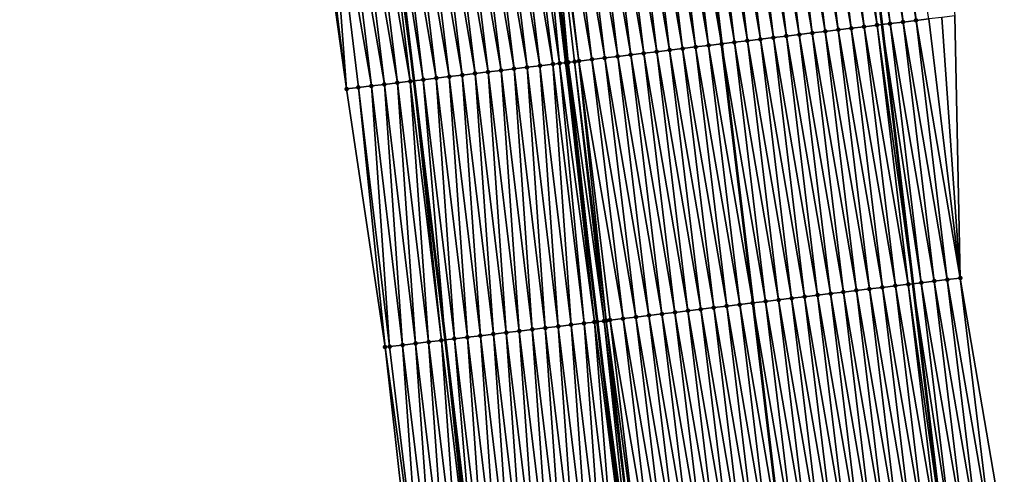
# Model space of a CAD drawing. Header units: feet. Extents: x 2010743 to 2022806, y 818705 to 837694.
# Tile 491 of 531: x 2011239 to 2011314, y 836054 to 836089. Entities that reach past the tile are written whole.
import ezdxf

# ---------------------------------------------------------------- set-up
doc = ezdxf.new("R2010")
doc.units = ezdxf.units.FT
doc.header["$MEASUREMENT"] = 0
for name, color, linetype, lineweight in [('EP_Travel Lane', 172, 'Continuous', 53), ('Road Shots', 141, 'Continuous', 100), ('STRIPING', 60, 'Continuous', 53)]:
    doc.layers.add(name, color=color, linetype=linetype, lineweight=lineweight)
doc.layers.add('I-77-MM17-21_NB-Surface-Border', color=7, linetype='Continuous')
doc.layers.add('I-77-MM17-21_NB-Surface-TIN', color=7, linetype='Continuous')

msp = doc.modelspace()

# ---------------------------------------------------------------- linework, layer by layer
at = {"layer": 'EP_Travel Lane'}
for points in [[(2011279.83, 836287.488, 334.852), (2011282.374, 836267.654, 334.51), (2011284.901, 836247.795, 334.128), (2011287.424, 836227.958, 333.773), (2011289.948, 836208.121, 333.419), (2011292.471, 836188.284, 333.074), (2011294.913, 836168.316, 332.727), (2011297.336, 836148.466, 332.369), (2011299.76, 836128.616, 332.036), (2011302.183, 836108.767, 331.681), (2011304.575, 836088.88, 331.34), (2011306.962, 836069.025, 331.002), (2011309.348, 836049.172, 330.619)], [(2011244.073, 836282.9, 335.111), (2011246.617, 836263.066, 334.746), (2011249.14, 836243.242, 334.374), (2011251.663, 836223.405, 334.033), (2011254.186, 836203.568, 333.681), (2011256.709, 836183.731, 333.315), (2011259.122, 836163.954, 332.976), (2011261.538, 836144.104, 332.632), (2011263.955, 836124.254, 332.27), (2011266.371, 836104.403, 331.939), (2011268.757, 836084.57, 331.576), (2011271.143, 836064.716, 331.235), (2011273.53, 836044.862, 330.9)]]:
    msp.add_polyline3d(points, dxfattribs=at)
at = {"layer": 'I-77-MM17-21_NB-Surface-Border', "color": 3, "linetype": 'Continuous', "lineweight": -3}
for points in [[(2011284.47, 836288.084, 334.795), (2011287.013, 836268.25, 334.442), (2011290.533, 836248.513, 334.057), (2011293.056, 836228.675, 333.735), (2011295.579, 836208.838, 333.384), (2011299.094, 836189.128, 333.017), (2011301.535, 836169.123, 332.67), (2011302.959, 836149.151, 332.333), (2011305.375, 836129.301, 331.979), (2011307.792, 836109.451, 331.627), (2011310.185, 836089.556, 331.23), (2011310.586, 836069.462, 330.934), (2011313.965, 836049.728, 330.555)], [(2011268.788, 836044.294, 330.747), (2011266.558, 836064.167, 331.086), (2011263.606, 836083.954, 331.419), (2011260.832, 836103.732, 331.756), (2011258.029, 836123.536, 332.084), (2011256.304, 836143.469, 332.467), (2011252.894, 836163.199, 332.789), (2011250.486, 836182.943, 333.118), (2011247.963, 836202.78, 333.481), (2011245.393, 836222.612, 333.82), (2011243.062, 836242.473, 334.178), (2011240.838, 836262.328, 334.567), (2011238.577, 836282.198, 334.944)]]:
    msp.add_polyline3d(points, dxfattribs=at)
at = {"layer": 'I-77-MM17-21_NB-Surface-TIN', "color": 128, "linetype": 'Continuous', "lineweight": -3}
for points in [[(2011303.235, 836088.718, 331.364), (2011300.843, 836108.604, 331.698), (2011299.851, 836108.483, 331.715)], [(2011304.228, 836088.838, 331.343), (2011301.836, 836108.725, 331.684), (2011300.843, 836108.604, 331.698)], [(2011303.235, 836088.718, 331.364), (2011304.228, 836088.838, 331.343), (2011300.843, 836108.604, 331.698)], [(2011301.836, 836108.725, 331.684), (2011304.575, 836088.88, 331.34), (2011302.183, 836108.767, 331.681)], [(2011304.228, 836088.838, 331.343), (2011304.575, 836088.88, 331.34), (2011301.836, 836108.725, 331.684)], [(2011305.221, 836088.957, 331.333), (2011302.829, 836108.846, 331.676), (2011302.183, 836108.767, 331.681)], [(2011305.221, 836088.957, 331.333), (2011302.183, 836108.767, 331.681), (2011304.575, 836088.88, 331.34)], [(2011306.214, 836089.077, 331.317), (2011303.821, 836108.967, 331.671), (2011302.829, 836108.846, 331.676)], [(2011305.221, 836088.957, 331.333), (2011306.214, 836089.077, 331.317), (2011302.829, 836108.846, 331.676)], [(2011307.206, 836089.197, 331.292), (2011304.814, 836109.088, 331.665), (2011303.821, 836108.967, 331.671)], [(2011306.214, 836089.077, 331.317), (2011307.206, 836089.197, 331.292), (2011303.821, 836108.967, 331.671)], [(2011307.206, 836089.197, 331.292), (2011308.199, 836089.317, 331.268), (2011304.814, 836109.088, 331.665)], [(2011297.278, 836088.001, 331.452), (2011294.888, 836107.877, 331.792), (2011293.895, 836107.756, 331.807)], [(2011298.271, 836088.12, 331.44), (2011295.88, 836107.998, 331.779), (2011294.888, 836107.877, 331.792)], [(2011297.278, 836088.001, 331.452), (2011298.271, 836088.12, 331.44), (2011294.888, 836107.877, 331.792)], [(2011299.264, 836088.24, 331.426), (2011296.873, 836108.119, 331.766), (2011295.88, 836107.998, 331.779)], [(2011298.271, 836088.12, 331.44), (2011299.264, 836088.24, 331.426), (2011295.88, 836107.998, 331.779)], [(2011300.257, 836088.359, 331.414), (2011297.866, 836108.24, 331.753), (2011296.873, 836108.119, 331.766)], [(2011299.264, 836088.24, 331.426), (2011300.257, 836088.359, 331.414), (2011296.873, 836108.119, 331.766)], [(2011301.25, 836088.479, 331.4), (2011298.858, 836108.361, 331.738), (2011297.866, 836108.24, 331.753)], [(2011300.257, 836088.359, 331.414), (2011301.25, 836088.479, 331.4), (2011297.866, 836108.24, 331.753)], [(2011302.242, 836088.598, 331.384), (2011299.851, 836108.483, 331.715), (2011298.858, 836108.361, 331.738)], [(2011301.25, 836088.479, 331.4), (2011302.242, 836088.598, 331.384), (2011298.858, 836108.361, 331.738)], [(2011302.242, 836088.598, 331.384), (2011303.235, 836088.718, 331.364), (2011299.851, 836108.483, 331.715)], [(2011291.321, 836087.283, 331.554), (2011288.932, 836107.15, 331.917), (2011287.939, 836107.029, 331.93)], [(2011292.314, 836087.402, 331.535), (2011289.924, 836107.271, 331.894), (2011288.932, 836107.15, 331.917)], [(2011291.321, 836087.283, 331.554), (2011292.314, 836087.402, 331.535), (2011288.932, 836107.15, 331.917)], [(2011289.924, 836107.271, 331.894), (2011292.316, 836087.403, 331.535), (2011289.926, 836107.271, 331.894)], [(2011292.314, 836087.402, 331.535), (2011292.316, 836087.403, 331.535), (2011289.924, 836107.271, 331.894)], [(2011293.307, 836087.522, 331.522), (2011290.917, 836107.392, 331.877), (2011289.926, 836107.271, 331.894)], [(2011293.307, 836087.522, 331.522), (2011289.926, 836107.271, 331.894), (2011292.316, 836087.403, 331.535)], [(2011294.3, 836087.642, 331.502), (2011291.91, 836107.514, 331.847), (2011290.917, 836107.392, 331.877)], [(2011293.307, 836087.522, 331.522), (2011294.3, 836087.642, 331.502), (2011290.917, 836107.392, 331.877)], [(2011295.293, 836087.761, 331.484), (2011292.902, 836107.635, 331.826), (2011291.91, 836107.514, 331.847)], [(2011294.3, 836087.642, 331.502), (2011295.293, 836087.761, 331.484), (2011291.91, 836107.514, 331.847)], [(2011296.285, 836087.881, 331.467), (2011293.895, 836107.756, 331.807), (2011292.902, 836107.635, 331.826)], [(2011295.293, 836087.761, 331.484), (2011296.285, 836087.881, 331.467), (2011292.902, 836107.635, 331.826)], [(2011296.285, 836087.881, 331.467), (2011297.278, 836088.001, 331.452), (2011293.895, 836107.756, 331.807)], [(2011285.364, 836086.565, 331.651), (2011282.976, 836106.423, 332.023), (2011281.983, 836106.302, 332.041)], [(2011286.357, 836086.685, 331.64), (2011283.969, 836106.544, 332.003), (2011282.976, 836106.423, 332.023)], [(2011285.364, 836086.565, 331.651), (2011286.357, 836086.685, 331.64), (2011282.976, 836106.423, 332.023)], [(2011287.35, 836086.804, 331.62), (2011284.961, 836106.665, 331.983), (2011283.969, 836106.544, 332.003)], [(2011286.357, 836086.685, 331.64), (2011287.35, 836086.804, 331.62), (2011283.969, 836106.544, 332.003)], [(2011288.343, 836086.924, 331.602), (2011285.954, 836106.786, 331.962), (2011284.961, 836106.665, 331.983)], [(2011287.35, 836086.804, 331.62), (2011288.343, 836086.924, 331.602), (2011284.961, 836106.665, 331.983)], [(2011289.336, 836087.043, 331.585), (2011286.947, 836106.908, 331.945), (2011285.954, 836106.786, 331.962)], [(2011288.343, 836086.924, 331.602), (2011289.336, 836087.043, 331.585), (2011285.954, 836106.786, 331.962)], [(2011290.328, 836087.163, 331.567), (2011287.939, 836107.029, 331.93), (2011286.947, 836106.908, 331.945)], [(2011289.336, 836087.043, 331.585), (2011290.328, 836087.163, 331.567), (2011286.947, 836106.908, 331.945)], [(2011290.328, 836087.163, 331.567), (2011291.321, 836087.283, 331.554), (2011287.939, 836107.029, 331.93)], [(2011278.415, 836085.729, 331.691), (2011276.027, 836105.576, 332.067), (2011275.035, 836105.456, 332.049)], [(2011278.415, 836085.729, 331.691), (2011276.048, 836105.579, 332.068), (2011276.027, 836105.576, 332.067)], [(2011279.407, 836085.848, 331.71), (2011277.02, 836105.697, 332.083), (2011276.048, 836105.579, 332.068)], [(2011278.415, 836085.729, 331.691), (2011279.407, 836085.848, 331.71), (2011276.048, 836105.579, 332.068)], [(2011279.915, 836085.909, 331.718), (2011278.013, 836105.818, 332.093), (2011277.02, 836105.697, 332.083)], [(2011279.407, 836085.848, 331.71), (2011279.915, 836085.909, 331.718), (2011277.02, 836105.697, 332.083)], [(2011280.578, 836085.988, 331.722), (2011278.754, 836105.908, 332.096), (2011278.013, 836105.818, 332.093)], [(2011280.578, 836085.988, 331.722), (2011278.013, 836105.818, 332.093), (2011280.4, 836085.967, 331.721)], [(2011279.915, 836085.909, 331.718), (2011280.4, 836085.967, 331.721), (2011278.013, 836105.818, 332.093)], [(2011281.393, 836086.086, 331.719), (2011278.941, 836105.93, 332.096), (2011278.754, 836105.908, 332.096)], [(2011280.578, 836085.988, 331.722), (2011281.069, 836086.047, 331.721), (2011278.754, 836105.908, 332.096)], [(2011281.069, 836086.047, 331.721), (2011281.393, 836086.086, 331.719), (2011278.754, 836105.908, 332.096)], [(2011281.393, 836086.086, 331.719), (2011279.005, 836105.938, 332.096), (2011278.941, 836105.93, 332.096)], [(2011282.386, 836086.206, 331.704), (2011279.998, 836106.059, 332.081), (2011279.005, 836105.938, 332.096)], [(2011281.393, 836086.086, 331.719), (2011282.386, 836086.206, 331.704), (2011279.005, 836105.938, 332.096)], [(2011283.379, 836086.326, 331.685), (2011280.991, 836106.181, 332.06), (2011279.998, 836106.059, 332.081)], [(2011282.386, 836086.206, 331.704), (2011283.379, 836086.326, 331.685), (2011279.998, 836106.059, 332.081)], [(2011284.372, 836086.445, 331.667), (2011281.983, 836106.302, 332.041), (2011280.991, 836106.181, 332.06)], [(2011283.379, 836086.326, 331.685), (2011284.372, 836086.445, 331.667), (2011280.991, 836106.181, 332.06)], [(2011284.372, 836086.445, 331.667), (2011285.364, 836086.565, 331.651), (2011281.983, 836106.302, 332.041)], [(2011272.457, 836085.014, 331.635), (2011270.071, 836104.852, 331.99), (2011269.079, 836104.732, 331.979)], [(2011273.45, 836085.133, 331.643), (2011271.064, 836104.973, 332.005), (2011270.071, 836104.852, 331.99)], [(2011272.457, 836085.014, 331.635), (2011273.45, 836085.133, 331.643), (2011270.071, 836104.852, 331.99)], [(2011274.443, 836085.252, 331.649), (2011272.057, 836105.094, 332.016), (2011271.064, 836104.973, 332.005)], [(2011273.45, 836085.133, 331.643), (2011274.443, 836085.252, 331.649), (2011271.064, 836104.973, 332.005)], [(2011275.436, 836085.371, 331.659), (2011273.049, 836105.214, 332.027), (2011272.057, 836105.094, 332.016)], [(2011274.443, 836085.252, 331.649), (2011275.436, 836085.371, 331.659), (2011272.057, 836105.094, 332.016)], [(2011276.429, 836085.491, 331.667), (2011274.042, 836105.335, 332.037), (2011273.049, 836105.214, 332.027)], [(2011275.436, 836085.371, 331.659), (2011276.429, 836085.491, 331.667), (2011273.049, 836105.214, 332.027)], [(2011277.422, 836085.61, 331.676), (2011275.035, 836105.456, 332.049), (2011274.042, 836105.335, 332.037)], [(2011276.429, 836085.491, 331.667), (2011277.422, 836085.61, 331.676), (2011274.042, 836105.335, 332.037)], [(2011277.422, 836085.61, 331.676), (2011278.415, 836085.729, 331.691), (2011275.035, 836105.456, 332.049)], [(2011266.5, 836084.3, 331.519), (2011264.115, 836104.129, 331.871), (2011263.122, 836104.009, 331.845)], [(2011267.493, 836084.419, 331.548), (2011265.108, 836104.25, 331.905), (2011264.115, 836104.129, 331.871)], [(2011266.5, 836084.3, 331.519), (2011267.493, 836084.419, 331.548), (2011264.115, 836104.129, 331.871)], [(2011268.486, 836084.538, 331.572), (2011266.1, 836104.37, 331.937), (2011265.108, 836104.25, 331.905)], [(2011267.493, 836084.419, 331.548), (2011268.486, 836084.538, 331.572), (2011265.108, 836104.25, 331.905)], [(2011266.1, 836104.37, 331.937), (2011268.757, 836084.57, 331.576), (2011266.371, 836104.403, 331.939)], [(2011268.486, 836084.538, 331.572), (2011268.757, 836084.57, 331.576), (2011266.1, 836104.37, 331.937)], [(2011269.479, 836084.657, 331.586), (2011267.093, 836104.491, 331.945), (2011266.371, 836104.403, 331.939)], [(2011269.479, 836084.657, 331.586), (2011266.371, 836104.403, 331.939), (2011268.757, 836084.57, 331.576)], [(2011270.472, 836084.776, 331.606), (2011268.086, 836104.611, 331.964), (2011267.093, 836104.491, 331.945)], [(2011269.479, 836084.657, 331.586), (2011270.472, 836084.776, 331.606), (2011267.093, 836104.491, 331.945)], [(2011271.464, 836084.895, 331.621), (2011269.079, 836104.732, 331.979), (2011268.086, 836104.611, 331.964)], [(2011270.472, 836084.776, 331.606), (2011271.464, 836084.895, 331.621), (2011268.086, 836104.611, 331.964)], [(2011271.464, 836084.895, 331.621), (2011272.457, 836085.014, 331.635), (2011269.079, 836104.732, 331.979)], [(2011263.606, 836083.954, 331.419), (2011261.137, 836103.769, 331.767), (2011260.832, 836103.732, 331.756)], [(2011263.606, 836083.954, 331.419), (2011262.129, 836103.889, 331.805), (2011261.137, 836103.769, 331.767)], [(2011265.507, 836084.181, 331.488), (2011263.122, 836104.009, 331.845), (2011262.129, 836103.889, 331.805)], [(2011263.606, 836083.954, 331.419), (2011264.514, 836084.062, 331.45), (2011262.129, 836103.889, 331.805)], [(2011264.514, 836084.062, 331.45), (2011265.507, 836084.181, 331.488), (2011262.129, 836103.889, 331.805)], [(2011265.507, 836084.181, 331.488), (2011266.5, 836084.3, 331.519), (2011263.122, 836104.009, 331.845)], [(2011308.6, 836069.223, 330.975), (2011306.214, 836089.077, 331.317), (2011305.221, 836088.957, 331.333)], [(2011309.593, 836069.343, 330.955), (2011307.206, 836089.197, 331.292), (2011306.214, 836089.077, 331.317)], [(2011308.6, 836069.223, 330.975), (2011309.593, 836069.343, 330.955), (2011306.214, 836089.077, 331.317)], [(2011310.586, 836069.462, 330.934), (2011308.199, 836089.317, 331.268), (2011307.206, 836089.197, 331.292)], [(2011309.593, 836069.343, 330.955), (2011310.586, 836069.462, 330.934), (2011307.206, 836089.197, 331.292)], [(2011310.586, 836069.462, 330.934), (2011309.192, 836089.436, 331.248), (2011308.199, 836089.317, 331.268)], [(2011310.586, 836069.462, 330.934), (2011310.185, 836089.556, 331.23), (2011309.192, 836089.436, 331.248)], [(2011301.65, 836068.386, 331.077), (2011299.264, 836088.24, 331.426), (2011298.271, 836088.12, 331.44)], [(2011302.643, 836068.505, 331.064), (2011300.257, 836088.359, 331.414), (2011299.264, 836088.24, 331.426)], [(2011301.65, 836068.386, 331.077), (2011302.643, 836068.505, 331.064), (2011299.264, 836088.24, 331.426)], [(2011303.636, 836068.625, 331.049), (2011301.25, 836088.479, 331.4), (2011300.257, 836088.359, 331.414)], [(2011302.643, 836068.505, 331.064), (2011303.636, 836068.625, 331.049), (2011300.257, 836088.359, 331.414)], [(2011304.629, 836068.744, 331.033), (2011302.242, 836088.598, 331.384), (2011301.25, 836088.479, 331.4)], [(2011303.636, 836068.625, 331.049), (2011304.629, 836068.744, 331.033), (2011301.25, 836088.479, 331.4)], [(2011305.622, 836068.864, 331.019), (2011303.235, 836088.718, 331.364), (2011302.242, 836088.598, 331.384)], [(2011304.629, 836068.744, 331.033), (2011305.622, 836068.864, 331.019), (2011302.242, 836088.598, 331.384)], [(2011306.614, 836068.984, 331.007), (2011304.228, 836088.838, 331.343), (2011303.235, 836088.718, 331.364)], [(2011305.622, 836068.864, 331.019), (2011306.614, 836068.984, 331.007), (2011303.235, 836088.718, 331.364)], [(2011304.228, 836088.838, 331.343), (2011306.962, 836069.025, 331.002), (2011304.575, 836088.88, 331.34)], [(2011306.614, 836068.984, 331.007), (2011306.962, 836069.025, 331.002), (2011304.228, 836088.838, 331.343)], [(2011307.607, 836069.103, 330.993), (2011305.221, 836088.957, 331.333), (2011304.575, 836088.88, 331.34)], [(2011307.607, 836069.103, 330.993), (2011304.575, 836088.88, 331.34), (2011306.962, 836069.025, 331.002)], [(2011307.607, 836069.103, 330.993), (2011308.6, 836069.223, 330.975), (2011305.221, 836088.957, 331.333)], [(2011295.693, 836067.668, 331.161), (2011293.307, 836087.522, 331.522), (2011292.316, 836087.403, 331.535)], [(2011296.686, 836067.788, 331.145), (2011294.3, 836087.642, 331.502), (2011293.307, 836087.522, 331.522)], [(2011295.693, 836067.668, 331.161), (2011296.686, 836067.788, 331.145), (2011293.307, 836087.522, 331.522)], [(2011297.679, 836067.907, 331.127), (2011295.293, 836087.761, 331.484), (2011294.3, 836087.642, 331.502)], [(2011296.686, 836067.788, 331.145), (2011297.679, 836067.907, 331.127), (2011294.3, 836087.642, 331.502)], [(2011298.672, 836068.027, 331.113), (2011296.285, 836087.881, 331.467), (2011295.293, 836087.761, 331.484)], [(2011297.679, 836067.907, 331.127), (2011298.672, 836068.027, 331.113), (2011295.293, 836087.761, 331.484)], [(2011299.665, 836068.147, 331.1), (2011297.278, 836088.001, 331.452), (2011296.285, 836087.881, 331.467)], [(2011298.672, 836068.027, 331.113), (2011299.665, 836068.147, 331.1), (2011296.285, 836087.881, 331.467)], [(2011300.658, 836068.266, 331.088), (2011298.271, 836088.12, 331.44), (2011297.278, 836088.001, 331.452)], [(2011299.665, 836068.147, 331.1), (2011300.658, 836068.266, 331.088), (2011297.278, 836088.001, 331.452)], [(2011300.658, 836068.266, 331.088), (2011301.65, 836068.386, 331.077), (2011298.271, 836088.12, 331.44)], [(2011289.737, 836066.95, 331.267), (2011287.35, 836086.804, 331.62), (2011286.357, 836086.685, 331.64)], [(2011290.729, 836067.07, 331.248), (2011288.343, 836086.924, 331.602), (2011287.35, 836086.804, 331.62)], [(2011289.737, 836066.95, 331.267), (2011290.729, 836067.07, 331.248), (2011287.35, 836086.804, 331.62)], [(2011291.722, 836067.19, 331.231), (2011289.336, 836087.043, 331.585), (2011288.343, 836086.924, 331.602)], [(2011290.729, 836067.07, 331.248), (2011291.722, 836067.19, 331.231), (2011288.343, 836086.924, 331.602)], [(2011292.715, 836067.309, 331.213), (2011290.328, 836087.163, 331.567), (2011289.336, 836087.043, 331.585)], [(2011291.722, 836067.19, 331.231), (2011292.715, 836067.309, 331.213), (2011289.336, 836087.043, 331.585)], [(2011293.708, 836067.429, 331.194), (2011291.321, 836087.283, 331.554), (2011290.328, 836087.163, 331.567)], [(2011292.715, 836067.309, 331.213), (2011293.708, 836067.429, 331.194), (2011290.328, 836087.163, 331.567)], [(2011294.701, 836067.549, 331.176), (2011292.314, 836087.402, 331.535), (2011291.321, 836087.283, 331.554)], [(2011293.708, 836067.429, 331.194), (2011294.701, 836067.549, 331.176), (2011291.321, 836087.283, 331.554)], [(2011292.314, 836087.402, 331.535), (2011294.702, 836067.549, 331.176), (2011292.316, 836087.403, 331.535)], [(2011294.701, 836067.549, 331.176), (2011294.702, 836067.549, 331.176), (2011292.314, 836087.402, 331.535)], [(2011295.693, 836067.668, 331.161), (2011292.316, 836087.403, 331.535), (2011294.702, 836067.549, 331.176)], [(2011282.587, 836066.089, 331.369), (2011280.4, 836085.967, 331.721), (2011279.915, 836085.909, 331.718)], [(2011280.578, 836085.988, 331.722), (2011280.4, 836085.967, 331.721), (2011282.787, 836066.113, 331.37)], [(2011282.587, 836066.089, 331.369), (2011282.787, 836066.113, 331.37), (2011280.4, 836085.967, 331.721)], [(2011283.32, 836066.177, 331.372), (2011281.069, 836086.047, 331.721), (2011280.578, 836085.988, 331.722)], [(2011283.32, 836066.177, 331.372), (2011280.578, 836085.988, 331.722), (2011282.787, 836066.113, 331.37)], [(2011283.489, 836066.197, 331.371), (2011281.393, 836086.086, 331.719), (2011281.069, 836086.047, 331.721)], [(2011283.32, 836066.177, 331.372), (2011283.489, 836066.197, 331.371), (2011281.069, 836086.047, 331.721)], [(2011284.772, 836066.352, 331.356), (2011282.386, 836086.206, 331.704), (2011281.393, 836086.086, 331.719)], [(2011283.489, 836066.197, 331.371), (2011283.78, 836066.232, 331.37), (2011281.393, 836086.086, 331.719)], [(2011283.78, 836066.232, 331.37), (2011284.772, 836066.352, 331.356), (2011281.393, 836086.086, 331.719)], [(2011285.765, 836066.472, 331.336), (2011283.379, 836086.326, 331.685), (2011282.386, 836086.206, 331.704)], [(2011284.772, 836066.352, 331.356), (2011285.765, 836066.472, 331.336), (2011282.386, 836086.206, 331.704)], [(2011286.758, 836066.591, 331.319), (2011284.372, 836086.445, 331.667), (2011283.379, 836086.326, 331.685)], [(2011285.765, 836066.472, 331.336), (2011286.758, 836066.591, 331.319), (2011283.379, 836086.326, 331.685)], [(2011287.751, 836066.711, 331.303), (2011285.364, 836086.565, 331.651), (2011284.372, 836086.445, 331.667)], [(2011286.758, 836066.591, 331.319), (2011287.751, 836066.711, 331.303), (2011284.372, 836086.445, 331.667)], [(2011288.744, 836066.831, 331.286), (2011286.357, 836086.685, 331.64), (2011285.364, 836086.565, 331.651)], [(2011287.751, 836066.711, 331.303), (2011288.744, 836066.831, 331.286), (2011285.364, 836086.565, 331.651)], [(2011288.744, 836066.831, 331.286), (2011289.737, 836066.95, 331.267), (2011286.357, 836086.685, 331.64)], [(2011275.837, 836065.279, 331.296), (2011274.443, 836085.252, 331.649), (2011273.45, 836085.133, 331.643)], [(2011276.83, 836065.398, 331.305), (2011275.436, 836085.371, 331.659), (2011274.443, 836085.252, 331.649)], [(2011275.837, 836065.279, 331.296), (2011276.83, 836065.398, 331.305), (2011274.443, 836085.252, 331.649)], [(2011277.822, 836065.517, 331.315), (2011276.429, 836085.491, 331.667), (2011275.436, 836085.371, 331.659)], [(2011276.83, 836065.398, 331.305), (2011277.822, 836065.517, 331.315), (2011275.436, 836085.371, 331.659)], [(2011278.815, 836065.636, 331.323), (2011277.422, 836085.61, 331.676), (2011276.429, 836085.491, 331.667)], [(2011277.822, 836065.517, 331.315), (2011278.815, 836065.636, 331.323), (2011276.429, 836085.491, 331.667)], [(2011279.808, 836065.756, 331.334), (2011278.415, 836085.729, 331.691), (2011277.422, 836085.61, 331.676)], [(2011278.815, 836065.636, 331.323), (2011279.808, 836065.756, 331.334), (2011277.422, 836085.61, 331.676)], [(2011280.801, 836065.875, 331.345), (2011279.407, 836085.848, 331.71), (2011278.415, 836085.729, 331.691)], [(2011279.808, 836065.756, 331.334), (2011280.801, 836065.875, 331.345), (2011278.415, 836085.729, 331.691)], [(2011281.794, 836065.994, 331.358), (2011279.915, 836085.909, 331.718), (2011279.407, 836085.848, 331.71)], [(2011280.801, 836065.875, 331.345), (2011281.794, 836065.994, 331.358), (2011279.407, 836085.848, 331.71)], [(2011281.794, 836065.994, 331.358), (2011282.587, 836066.089, 331.369), (2011279.915, 836085.909, 331.718)], [(2011269.879, 836064.565, 331.196), (2011268.486, 836084.538, 331.572), (2011267.493, 836084.419, 331.548)], [(2011270.872, 836064.683, 331.231), (2011268.757, 836084.57, 331.576), (2011268.486, 836084.538, 331.572)], [(2011269.879, 836064.565, 331.196), (2011270.872, 836064.683, 331.231), (2011268.486, 836084.538, 331.572)], [(2011269.479, 836084.657, 331.586), (2011268.757, 836084.57, 331.576), (2011271.143, 836064.716, 331.235)], [(2011270.872, 836064.683, 331.231), (2011271.143, 836064.716, 331.235), (2011268.757, 836084.57, 331.576)], [(2011271.865, 836064.802, 331.246), (2011270.472, 836084.776, 331.606), (2011269.479, 836084.657, 331.586)], [(2011271.865, 836064.802, 331.246), (2011269.479, 836084.657, 331.586), (2011271.143, 836064.716, 331.235)], [(2011272.858, 836064.922, 331.261), (2011271.464, 836084.895, 331.621), (2011270.472, 836084.776, 331.606)], [(2011271.865, 836064.802, 331.246), (2011272.858, 836064.922, 331.261), (2011270.472, 836084.776, 331.606)], [(2011273.851, 836065.041, 331.274), (2011272.457, 836085.014, 331.635), (2011271.464, 836084.895, 331.621)], [(2011272.858, 836064.922, 331.261), (2011273.851, 836065.041, 331.274), (2011271.464, 836084.895, 331.621)], [(2011274.844, 836065.16, 331.286), (2011273.45, 836085.133, 331.643), (2011272.457, 836085.014, 331.635)], [(2011273.851, 836065.041, 331.274), (2011274.844, 836065.16, 331.286), (2011272.457, 836085.014, 331.635)], [(2011274.844, 836065.16, 331.286), (2011275.837, 836065.279, 331.296), (2011273.45, 836085.133, 331.643)], [(2011266.558, 836064.167, 331.086), (2011264.514, 836084.062, 331.45), (2011263.606, 836083.954, 331.419)], [(2011266.901, 836064.208, 331.098), (2011265.507, 836084.181, 331.488), (2011264.514, 836084.062, 331.45)], [(2011266.558, 836064.167, 331.086), (2011266.901, 836064.208, 331.098), (2011264.514, 836084.062, 331.45)], [(2011267.893, 836064.327, 331.132), (2011266.5, 836084.3, 331.519), (2011265.507, 836084.181, 331.488)], [(2011266.901, 836064.208, 331.098), (2011267.893, 836064.327, 331.132), (2011265.507, 836084.181, 331.488)], [(2011268.886, 836064.446, 331.161), (2011267.493, 836084.419, 331.548), (2011266.5, 836084.3, 331.519)], [(2011267.893, 836064.327, 331.132), (2011268.886, 836064.446, 331.161), (2011266.5, 836084.3, 331.519)], [(2011268.886, 836064.446, 331.161), (2011269.879, 836064.565, 331.196), (2011267.493, 836084.419, 331.548)], [(2011312.972, 836049.608, 330.573), (2011310.586, 836069.462, 330.934), (2011309.593, 836069.343, 330.955)], [(2011312.972, 836049.608, 330.573), (2011313.965, 836049.728, 330.555), (2011310.586, 836069.462, 330.934)], [(2011306.022, 836048.771, 330.67), (2011303.636, 836068.625, 331.049), (2011302.643, 836068.505, 331.064)], [(2011307.015, 836048.891, 330.656), (2011304.629, 836068.744, 331.033), (2011303.636, 836068.625, 331.049)], [(2011306.022, 836048.771, 330.67), (2011307.015, 836048.891, 330.656), (2011303.636, 836068.625, 331.049)], [(2011308.008, 836049.011, 330.64), (2011305.622, 836068.864, 331.019), (2011304.629, 836068.744, 331.033)], [(2011307.015, 836048.891, 330.656), (2011308.008, 836049.011, 330.64), (2011304.629, 836068.744, 331.033)], [(2011309.001, 836049.13, 330.621), (2011306.614, 836068.984, 331.007), (2011305.622, 836068.864, 331.019)], [(2011308.008, 836049.011, 330.64), (2011309.001, 836049.13, 330.621), (2011305.622, 836068.864, 331.019)], [(2011306.614, 836068.984, 331.007), (2011309.348, 836049.172, 330.619), (2011306.962, 836069.025, 331.002)], [(2011309.001, 836049.13, 330.621), (2011309.348, 836049.172, 330.619), (2011306.614, 836068.984, 331.007)], [(2011309.994, 836049.25, 330.613), (2011307.607, 836069.103, 330.993), (2011306.962, 836069.025, 331.002)], [(2011309.994, 836049.25, 330.613), (2011306.962, 836069.025, 331.002), (2011309.348, 836049.172, 330.619)], [(2011310.987, 836049.369, 330.606), (2011308.6, 836069.223, 330.975), (2011307.607, 836069.103, 330.993)], [(2011309.994, 836049.25, 330.613), (2011310.987, 836049.369, 330.606), (2011307.607, 836069.103, 330.993)], [(2011311.979, 836049.489, 330.591), (2011309.593, 836069.343, 330.955), (2011308.6, 836069.223, 330.975)], [(2011310.987, 836049.369, 330.606), (2011311.979, 836049.489, 330.591), (2011308.6, 836069.223, 330.975)], [(2011311.979, 836049.489, 330.591), (2011312.972, 836049.608, 330.573), (2011309.593, 836069.343, 330.955)], [(2011300.065, 836048.054, 330.755), (2011297.679, 836067.907, 331.127), (2011296.686, 836067.788, 331.145)], [(2011301.058, 836048.173, 330.74), (2011298.672, 836068.027, 331.113), (2011297.679, 836067.907, 331.127)], [(2011300.065, 836048.054, 330.755), (2011301.058, 836048.173, 330.74), (2011297.679, 836067.907, 331.127)], [(2011302.051, 836048.293, 330.726), (2011299.665, 836068.147, 331.1), (2011298.672, 836068.027, 331.113)], [(2011301.058, 836048.173, 330.74), (2011302.051, 836048.293, 330.726), (2011298.672, 836068.027, 331.113)], [(2011303.044, 836048.413, 330.712), (2011300.658, 836068.266, 331.088), (2011299.665, 836068.147, 331.1)], [(2011302.051, 836048.293, 330.726), (2011303.044, 836048.413, 330.712), (2011299.665, 836068.147, 331.1)], [(2011304.037, 836048.532, 330.699), (2011301.65, 836068.386, 331.077), (2011300.658, 836068.266, 331.088)], [(2011303.044, 836048.413, 330.712), (2011304.037, 836048.532, 330.699), (2011300.658, 836068.266, 331.088)], [(2011305.03, 836048.652, 330.685), (2011302.643, 836068.505, 331.064), (2011301.65, 836068.386, 331.077)], [(2011304.037, 836048.532, 330.699), (2011305.03, 836048.652, 330.685), (2011301.65, 836068.386, 331.077)], [(2011305.03, 836048.652, 330.685), (2011306.022, 836048.771, 330.67), (2011302.643, 836068.505, 331.064)], [(2011294.109, 836047.336, 330.877), (2011291.722, 836067.19, 331.231), (2011290.729, 836067.07, 331.248)], [(2011295.101, 836047.455, 330.863), (2011292.715, 836067.309, 331.213), (2011291.722, 836067.19, 331.231)], [(2011294.109, 836047.336, 330.877), (2011295.101, 836047.455, 330.863), (2011291.722, 836067.19, 331.231)], [(2011296.094, 836047.575, 330.846), (2011293.708, 836067.429, 331.194), (2011292.715, 836067.309, 331.213)], [(2011295.101, 836047.455, 330.863), (2011296.094, 836047.575, 330.846), (2011292.715, 836067.309, 331.213)], [(2011297.087, 836047.695, 330.827), (2011294.701, 836067.549, 331.176), (2011293.708, 836067.429, 331.194)], [(2011296.094, 836047.575, 330.846), (2011297.087, 836047.695, 330.827), (2011293.708, 836067.429, 331.194)], [(2011294.701, 836067.549, 331.176), (2011297.089, 836047.695, 330.827), (2011294.702, 836067.549, 331.176)], [(2011297.087, 836047.695, 330.827), (2011297.089, 836047.695, 330.827), (2011294.701, 836067.549, 331.176)], [(2011298.08, 836047.814, 330.805), (2011295.693, 836067.668, 331.161), (2011294.702, 836067.549, 331.176)], [(2011298.08, 836047.814, 330.805), (2011294.702, 836067.549, 331.176), (2011297.089, 836047.695, 330.827)], [(2011299.073, 836047.934, 330.778), (2011296.686, 836067.788, 331.145), (2011295.693, 836067.668, 331.161)], [(2011298.08, 836047.814, 330.805), (2011299.073, 836047.934, 330.778), (2011295.693, 836067.668, 331.161)], [(2011299.073, 836047.934, 330.778), (2011300.065, 836048.054, 330.755), (2011296.686, 836067.788, 331.145)], [(2011288.152, 836046.617, 330.998), (2011285.765, 836066.472, 331.336), (2011284.772, 836066.352, 331.356)], [(2011289.145, 836046.737, 330.977), (2011286.758, 836066.591, 331.319), (2011285.765, 836066.472, 331.336)], [(2011288.152, 836046.617, 330.998), (2011289.145, 836046.737, 330.977), (2011285.765, 836066.472, 331.336)], [(2011290.137, 836046.857, 330.958), (2011287.751, 836066.711, 331.303), (2011286.758, 836066.591, 331.319)], [(2011289.145, 836046.737, 330.977), (2011290.137, 836046.857, 330.958), (2011286.758, 836066.591, 331.319)], [(2011291.13, 836046.976, 330.938), (2011288.744, 836066.831, 331.286), (2011287.751, 836066.711, 331.303)], [(2011290.137, 836046.857, 330.958), (2011291.13, 836046.976, 330.938), (2011287.751, 836066.711, 331.303)], [(2011292.123, 836047.096, 330.916), (2011289.737, 836066.95, 331.267), (2011288.744, 836066.831, 331.286)], [(2011291.13, 836046.976, 330.938), (2011292.123, 836047.096, 330.916), (2011288.744, 836066.831, 331.286)], [(2011293.116, 836047.216, 330.895), (2011290.729, 836067.07, 331.248), (2011289.737, 836066.95, 331.267)], [(2011292.123, 836047.096, 330.916), (2011293.116, 836047.216, 330.895), (2011289.737, 836066.95, 331.267)], [(2011293.116, 836047.216, 330.895), (2011294.109, 836047.336, 330.877), (2011290.729, 836067.07, 331.248)], [(2011280.209, 836045.663, 330.979), (2011278.815, 836065.636, 331.323), (2011277.822, 836065.517, 331.315)], [(2011281.202, 836045.782, 330.987), (2011279.808, 836065.756, 331.334), (2011278.815, 836065.636, 331.323)], [(2011280.209, 836045.663, 330.979), (2011281.202, 836045.782, 330.987), (2011278.815, 836065.636, 331.323)], [(2011282.195, 836045.901, 330.997), (2011280.801, 836065.875, 331.345), (2011279.808, 836065.756, 331.334)], [(2011281.202, 836045.782, 330.987), (2011282.195, 836045.901, 330.997), (2011279.808, 836065.756, 331.334)], [(2011283.188, 836046.02, 331.011), (2011281.794, 836065.994, 331.358), (2011280.801, 836065.875, 331.345)], [(2011282.195, 836045.901, 330.997), (2011283.188, 836046.02, 331.011), (2011280.801, 836065.875, 331.345)], [(2011284.18, 836046.14, 331.028), (2011282.587, 836066.089, 331.369), (2011281.794, 836065.994, 331.358)], [(2011283.188, 836046.02, 331.011), (2011284.18, 836046.14, 331.028), (2011281.794, 836065.994, 331.358)], [(2011285.11, 836046.251, 331.039), (2011282.787, 836066.113, 331.37), (2011282.587, 836066.089, 331.369)], [(2011284.18, 836046.14, 331.028), (2011285.11, 836046.251, 331.039), (2011282.587, 836066.089, 331.369)], [(2011285.427, 836046.289, 331.04), (2011283.32, 836066.177, 331.372), (2011282.787, 836066.113, 331.37)], [(2011285.427, 836046.289, 331.04), (2011282.787, 836066.113, 331.37), (2011285.173, 836046.259, 331.039)], [(2011285.11, 836046.251, 331.039), (2011285.173, 836046.259, 331.039), (2011282.787, 836066.113, 331.37)], [(2011285.743, 836046.327, 331.039), (2011283.489, 836066.197, 331.371), (2011283.32, 836066.177, 331.372)], [(2011285.427, 836046.289, 331.04), (2011285.743, 836046.327, 331.039), (2011283.32, 836066.177, 331.372)], [(2011286.166, 836046.378, 331.036), (2011283.78, 836066.232, 331.37), (2011283.489, 836066.197, 331.371)], [(2011285.743, 836046.327, 331.039), (2011286.166, 836046.378, 331.036), (2011283.489, 836066.197, 331.371)], [(2011287.159, 836046.498, 331.019), (2011284.772, 836066.352, 331.356), (2011283.78, 836066.232, 331.37)], [(2011286.166, 836046.378, 331.036), (2011287.159, 836046.498, 331.019), (2011283.78, 836066.232, 331.37)], [(2011287.159, 836046.498, 331.019), (2011288.152, 836046.617, 330.998), (2011284.772, 836066.352, 331.356)], [(2011274.252, 836044.948, 330.916), (2011272.858, 836064.922, 331.261), (2011271.865, 836064.802, 331.246)], [(2011275.245, 836045.067, 330.932), (2011273.851, 836065.041, 331.274), (2011272.858, 836064.922, 331.261)], [(2011274.252, 836044.948, 330.916), (2011275.245, 836045.067, 330.932), (2011272.858, 836064.922, 331.261)], [(2011276.237, 836045.186, 330.946), (2011274.844, 836065.16, 331.286), (2011273.851, 836065.041, 331.274)], [(2011275.245, 836045.067, 330.932), (2011276.237, 836045.186, 330.946), (2011273.851, 836065.041, 331.274)], [(2011277.23, 836045.305, 330.956), (2011275.837, 836065.279, 331.296), (2011274.844, 836065.16, 331.286)], [(2011276.237, 836045.186, 330.946), (2011277.23, 836045.305, 330.956), (2011274.844, 836065.16, 331.286)], [(2011278.223, 836045.425, 330.964), (2011276.83, 836065.398, 331.305), (2011275.837, 836065.279, 331.296)], [(2011277.23, 836045.305, 330.956), (2011278.223, 836045.425, 330.964), (2011275.837, 836065.279, 331.296)], [(2011279.216, 836045.544, 330.971), (2011277.822, 836065.517, 331.315), (2011276.83, 836065.398, 331.305)], [(2011278.223, 836045.425, 330.964), (2011279.216, 836045.544, 330.971), (2011276.83, 836065.398, 331.305)], [(2011279.216, 836045.544, 330.971), (2011280.209, 836045.663, 330.979), (2011277.822, 836065.517, 331.315)], [(2011269.287, 836044.354, 330.761), (2011266.901, 836064.208, 331.098), (2011266.558, 836064.167, 331.086)], [(2011268.788, 836044.294, 330.747), (2011269.287, 836044.354, 330.761), (2011266.558, 836064.167, 331.086)], [(2011269.287, 836044.354, 330.761), (2011267.893, 836064.327, 331.132), (2011266.901, 836064.208, 331.098)], [(2011270.28, 836044.473, 330.794), (2011268.886, 836064.446, 331.161), (2011267.893, 836064.327, 331.132)], [(2011269.287, 836044.354, 330.761), (2011270.28, 836044.473, 330.794), (2011267.893, 836064.327, 331.132)], [(2011271.273, 836044.592, 330.831), (2011269.879, 836064.565, 331.196), (2011268.886, 836064.446, 331.161)], [(2011270.28, 836044.473, 330.794), (2011271.273, 836044.592, 330.831), (2011268.886, 836064.446, 331.161)], [(2011272.266, 836044.71, 330.861), (2011270.872, 836064.683, 331.231), (2011269.879, 836064.565, 331.196)], [(2011271.273, 836044.592, 330.831), (2011272.266, 836044.71, 330.861), (2011269.879, 836064.565, 331.196)], [(2011273.259, 836044.829, 330.894), (2011271.143, 836064.716, 331.235), (2011270.872, 836064.683, 331.231)], [(2011272.266, 836044.71, 330.861), (2011273.259, 836044.829, 330.894), (2011270.872, 836064.683, 331.231)], [(2011271.865, 836064.802, 331.246), (2011271.143, 836064.716, 331.235), (2011273.53, 836044.862, 330.9)], [(2011273.259, 836044.829, 330.894), (2011273.53, 836044.862, 330.9), (2011271.143, 836064.716, 331.235)], [(2011274.252, 836044.948, 330.916), (2011271.865, 836064.802, 331.246), (2011273.53, 836044.862, 330.9)]]:
    msp.add_3dface(points, dxfattribs=at)
at = {"layer": 'Road Shots', "lineweight": 100}
for p in [(2011306.214, 836089.077, 331.317), (2011307.206, 836089.197, 331.292), (2011299.264, 836088.24, 331.426), (2011300.257, 836088.359, 331.414), (2011301.25, 836088.479, 331.4), (2011302.242, 836088.598, 331.384), (2011303.235, 836088.718, 331.364), (2011304.228, 836088.838, 331.343), (2011305.221, 836088.957, 331.333), (2011293.307, 836087.522, 331.522), (2011294.3, 836087.642, 331.502), (2011295.293, 836087.761, 331.484), (2011296.285, 836087.881, 331.467), (2011297.278, 836088.001, 331.452), (2011298.271, 836088.12, 331.44), (2011287.35, 836086.804, 331.62), (2011288.343, 836086.924, 331.602), (2011289.336, 836087.043, 331.585), (2011290.328, 836087.163, 331.567), (2011291.321, 836087.283, 331.554), (2011292.314, 836087.402, 331.535), (2011280.4, 836085.967, 331.721), (2011280.578, 836085.988, 331.722), (2011281.069, 836086.047, 331.721), (2011281.393, 836086.086, 331.719), (2011282.386, 836086.206, 331.704), (2011283.379, 836086.326, 331.685), (2011284.372, 836086.445, 331.667), (2011285.364, 836086.565, 331.651), (2011286.357, 836086.685, 331.64), (2011274.443, 836085.252, 331.649), (2011275.436, 836085.371, 331.659), (2011276.429, 836085.491, 331.667), (2011277.422, 836085.61, 331.676), (2011278.415, 836085.729, 331.691), (2011279.407, 836085.848, 331.71), (2011279.915, 836085.909, 331.718), (2011268.486, 836084.538, 331.572), (2011269.479, 836084.657, 331.586), (2011270.472, 836084.776, 331.606), (2011271.464, 836084.895, 331.621), (2011272.457, 836085.014, 331.635), (2011273.45, 836085.133, 331.643), (2011263.606, 836083.954, 331.419), (2011264.514, 836084.062, 331.45), (2011265.507, 836084.181, 331.488), (2011266.5, 836084.3, 331.519), (2011267.493, 836084.419, 331.548), (2011310.586, 836069.462, 330.934), (2011303.636, 836068.625, 331.049), (2011304.629, 836068.744, 331.033), (2011305.622, 836068.864, 331.019), (2011306.614, 836068.984, 331.007), (2011307.607, 836069.103, 330.993), (2011308.6, 836069.223, 330.975), (2011309.593, 836069.343, 330.955), (2011297.679, 836067.907, 331.127), (2011298.672, 836068.027, 331.113), (2011299.665, 836068.147, 331.1), (2011300.658, 836068.266, 331.088), (2011301.65, 836068.386, 331.077), (2011302.643, 836068.505, 331.064), (2011291.722, 836067.19, 331.231), (2011292.715, 836067.309, 331.213), (2011293.708, 836067.429, 331.194), (2011294.701, 836067.549, 331.176), (2011295.693, 836067.668, 331.161), (2011296.686, 836067.788, 331.145), (2011285.765, 836066.472, 331.336), (2011286.758, 836066.591, 331.319), (2011287.751, 836066.711, 331.303), (2011288.744, 836066.831, 331.286), (2011289.737, 836066.95, 331.267), (2011290.729, 836067.07, 331.248), (2011278.815, 836065.636, 331.323), (2011279.808, 836065.756, 331.334), (2011280.801, 836065.875, 331.345), (2011281.794, 836065.994, 331.358), (2011282.587, 836066.089, 331.369), (2011282.787, 836066.113, 331.37), (2011283.32, 836066.177, 331.372), (2011283.489, 836066.197, 331.371), (2011283.78, 836066.232, 331.37), (2011284.772, 836066.352, 331.356), (2011272.858, 836064.922, 331.261), (2011273.851, 836065.041, 331.274), (2011274.844, 836065.16, 331.286), (2011275.837, 836065.279, 331.296), (2011276.83, 836065.398, 331.305), (2011277.822, 836065.517, 331.315), (2011266.558, 836064.167, 331.086), (2011266.901, 836064.208, 331.098), (2011267.893, 836064.327, 331.132), (2011268.886, 836064.446, 331.161), (2011269.879, 836064.565, 331.196), (2011270.872, 836064.683, 331.231), (2011271.865, 836064.802, 331.246)]:
    msp.add_point(p, dxfattribs=at)
at = {"layer": 'STRIPING'}
for points in [[(2011267.61, 836285.918, 335.068), (2011270.153, 836266.084, 334.704), (2011272.679, 836246.237, 334.334), (2011275.202, 836226.4, 333.97), (2011277.726, 836206.563, 333.625), (2011280.249, 836186.726, 333.294), (2011282.677, 836166.822, 332.955), (2011285.093, 836146.972, 332.585), (2011287.51, 836127.122, 332.228), (2011289.926, 836107.271, 331.894), (2011292.316, 836087.403, 331.535), (2011294.702, 836067.549, 331.176), (2011297.089, 836047.695, 330.827)], [(2011255.707, 836284.388, 335.263), (2011258.249, 836264.554, 334.897), (2011260.774, 836244.72, 334.518), (2011263.297, 836224.883, 334.163), (2011265.82, 836205.045, 333.816), (2011268.343, 836185.208, 333.462), (2011270.763, 836165.369, 333.13), (2011273.18, 836145.519, 332.766), (2011275.596, 836125.668, 332.421), (2011278.013, 836105.818, 332.093), (2011280.4, 836085.967, 331.721), (2011282.787, 836066.113, 331.37), (2011285.173, 836046.259, 331.039)]]:
    msp.add_polyline3d(points, dxfattribs=at)

doc.saveas('drawing.dxf')
